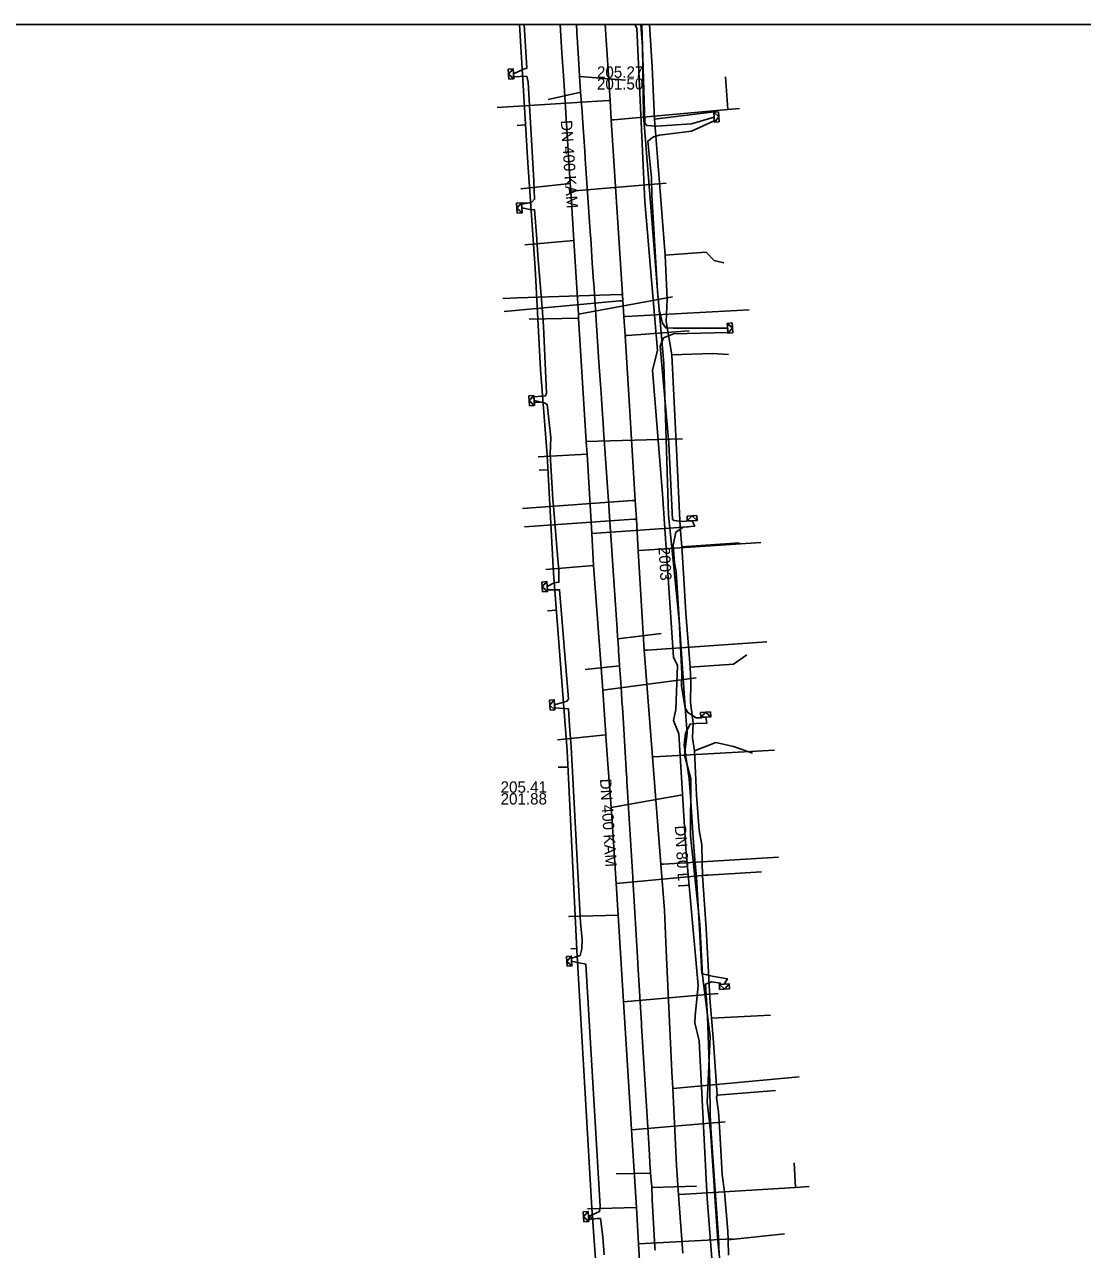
# Model space of a CAD drawing. Extents: x -596024 to -594475, y -1163820 to -1161957.
# Drawn here: x -595949.7 to -595875, y -1162043.4 to -1161956.9 of the extents above; entities that cross this region are included whole.
import ezdxf

# ---------------------------------------------------------------- set-up
doc = ezdxf.new("R2010")
doc.units = 0
for name, color, linetype in [('31', 7, 'Continuous'), ('Level 1', 7, 'Continuous'), ('Vrstva 12', 7, 'Continuous'), ('Vrstva 13', 7, 'Continuous'), ('Vrstva 15', 7, 'Continuous'), ('Vrstva 16', 7, 'Continuous'), ('Vrstva 25', 7, 'Continuous'), ('Vrstva 42', 7, 'Continuous'), ('Vrstva 43', 7, 'Continuous'), ('Vrstva 44', 7, 'Continuous'), ('Vrstva 55', 7, 'Continuous'), ('Vrstva 63', 7, 'Continuous'), ('Vrstva 9', 7, 'Continuous')]:
    doc.layers.add(name, color=color, linetype=linetype)

# ---------------------------------------------------------------- blocks, each defined once
blk = doc.blocks.new('NN630')
at = {"layer": '31'}
for points in [[(-0.003, -0.7), (-0.703, 0)], [(-0.703, -0.7), (-0.703, 0), (0.697, 0), (0.697, -0.7)], [(-0.003, -0.7), (0.697, 0)], [(-0.703, -0.7), (0.697, -0.7)]]:
    blk.add_lwpolyline(points, dxfattribs=at)

msp = doc.modelspace()

# ---------------------------------------------------------------- linework, layer by layer
at = {"layer": 'Level 1'}
for points in [[(-595910.5, -1161960.54), (-595907.28, -1161960.81)], [(-595910.43, -1161961.65), (-595912.73, -1161962.18)], [(-595907.82, -1162000.24), (-595904.74, -1161999.87)], [(-595907.69, -1162002.15), (-595910.13, -1162002.41)], [(-595905.5, -1162037.96), (-595907.94, -1162038.02)], [(-595905.4, -1162038.98), (-595902.25, -1162038.87)]]:
    msp.add_lwpolyline(points, dxfattribs=at)
at = {"layer": 'Vrstva 13'}
for p, q in [((-595900.042, -1161962.875), (-595900.202, -1161960.579)), ((-595895.275, -1162038.979), (-595895.367, -1162037.235))]:
    msp.add_line(p, q, dxfattribs=at)
for points in [[(-595903.228, -1162043.614), (-595903.53, -1162039.49), (-595903.68, -1162037.42), (-595903.933, -1162031.991), (-595904.003, -1162030.802), (-595904.389, -1162022.225), (-595904.52, -1162019.41), (-595904.775, -1162016.153), (-595905.369, -1162008.577), (-595905.464, -1162007.369), (-595905.952, -1162001.053), (-595906.369, -1161994.028), (-595906.503, -1161991.787), (-595906.581, -1161990.475), (-595907, -1161983.42), (-595907.295, -1161978.839), (-595907.382, -1161977.498), (-595907.454, -1161976.377), (-595907.482, -1161975.941), (-595908.16, -1161965.42), (-595908.275, -1161963.613), (-595908.361, -1161962.243), (-595908.701, -1161956.88)], [(-595908.361, -1161962.243), (-595908.47, -1161962.25), (-595916.326, -1161962.75)], [(-595908.275, -1161963.613), (-595908.09, -1161963.6), (-595900.042, -1161962.875), (-595899.214, -1161962.818)], [(-595907.482, -1161975.941), (-595907.62, -1161975.95), (-595914.908, -1161976.179), (-595915.922, -1161976.233)], [(-595907.454, -1161976.377), (-595907.66, -1161976.39), (-595915.838, -1161977.13)], [(-595907.382, -1161977.498), (-595907.25, -1161977.49), (-595898.549, -1161977.017)], [(-595907.295, -1161978.839), (-595907.14, -1161978.83), (-595902.764, -1161978.502)], [(-595906.581, -1161990.475), (-595906.79, -1161990.49), (-595914.534, -1161991.048)], [(-595906.503, -1161991.787), (-595906.68, -1161991.8), (-595914.399, -1161992.346)], [(-595906.369, -1161994.028), (-595906.27, -1161994.02), (-595897.722, -1161993.435)], [(-595905.952, -1162001.053), (-595905.75, -1162001.04), (-595897.301, -1162000.463)], [(-595905.369, -1162008.577), (-595905.27, -1162008.57), (-595896.757, -1162008.114)], [(-595904.775, -1162016.153), (-595904.58, -1162016.14), (-595896.475, -1162015.664)], [(-595903.933, -1162031.991), (-595903.91, -1162031.99), (-595894.997, -1162031.173)], [(-595903.53, -1162039.49), (-595903.44, -1162039.48), (-595895.275, -1162038.979), (-595894.3, -1162038.913)]]:
    msp.add_lwpolyline(points, dxfattribs=at)
at = {"layer": 'Vrstva 16'}
for points in [[(-595905.6, -1162055.3), (-595906.35, -1162042.94), (-595906.5, -1162040.38), (-595906.84, -1162034.9), (-595906.96, -1162032.99), (-595907.41, -1162025.86), (-595907.79, -1162019.74), (-595907.93, -1162017.51), (-595908.16, -1162013.87), (-595908.29, -1162012.15), (-595908.51, -1162009.06), (-595908.65, -1162007.12), (-595908.66, -1162007.03), (-595908.88, -1162003.86), (-595909.52, -1161995.08), (-595909.65, -1161992.81), (-595909.98, -1161987.22), (-595910.04, -1161986.31), (-595910.58, -1161977.62), (-595910.59, -1161977.32), (-595910.92, -1161972.13), (-595911.14, -1161968.65), (-595911.17, -1161968.1), (-595911.63, -1161960.81), (-595911.76, -1161958.87), (-595911.881, -1161956.88)], [(-595911.17, -1161968.1), (-595914.65, -1161968.49)], [(-595911.14, -1161968.65), (-595904.4, -1161968.08)], [(-595910.92, -1161972.13), (-595914.38, -1161972.44)], [(-595910.59, -1161977.32), (-595903.94, -1161976.11)], [(-595910.58, -1161977.62), (-595914.07, -1161977.67)], [(-595910.04, -1161986.31), (-595903.25, -1161986.13)], [(-595909.98, -1161987.22), (-595913.43, -1161987.39)], [(-595909.65, -1161992.81), (-595902.84, -1161992.33)], [(-595909.52, -1161995.08), (-595912.89, -1161995.36)], [(-595908.88, -1162003.86), (-595902.28, -1162002.99)], [(-595908.66, -1162007.03), (-595912.07, -1162007.38)], [(-595908.29, -1162012.15), (-595903.246, -1162011.255)], [(-595907.93, -1162017.51), (-595901.39, -1162016.91)], [(-595907.79, -1162019.74), (-595911.3, -1162019.84)], [(-595907.41, -1162025.86), (-595900.73, -1162025.28)], [(-595906.84, -1162034.9), (-595900.23, -1162034.35)], [(-595906.5, -1162040.38), (-595909.95, -1162040.48)], [(-595906.35, -1162042.94), (-595899.72, -1162042.59)]]:
    msp.add_lwpolyline(points, dxfattribs=at)
at = {"layer": 'Vrstva 25'}
for p, q in [((-595914.765, -1161956.885), (-595914.168, -1161966.645)), ((-595905.376, -1161959.875), (-595905.565, -1161956.88)), ((-595905.226, -1161963.574), (-595905.376, -1161959.875)), ((-595905.226, -1161963.574), (-595901.004, -1161963.048)), ((-595914.929, -1161963.998), (-595914.332, -1161963.963)), ((-595905.19, -1161963.835), (-595905.226, -1161963.574)), ((-595904.477, -1161973.155), (-595905.19, -1161963.835)), ((-595914.168, -1161966.645), (-595913.64, -1161974.082)), ((-595914.598, -1161969.5), (-595913.967, -1161969.471)), ((-595904.477, -1161973.155), (-595901.569, -1161972.946)), ((-595904.331, -1161976.298), (-595904.477, -1161973.155)), ((-595901.569, -1161972.946), (-595901.009, -1161973.545)), ((-595901.009, -1161973.545), (-595900.336, -1161973.706)), ((-595913.64, -1161974.082), (-595913.279, -1161981.233)), ((-595904.392, -1161977.853), (-595904.331, -1161976.298)), ((-595904, -1161980.198), (-595904.392, -1161977.853)), ((-595904, -1161980.198), (-595901.159, -1161980.106)), ((-595903.645, -1161987.346), (-595904, -1161980.198)), ((-595901.159, -1161980.106), (-595899.998, -1161980.186)), ((-595913.279, -1161981.233), (-595912.808, -1161987.281)), ((-595913.685, -1161983.559), (-595913.1, -1161983.532)), ((-595912.808, -1161987.281), (-595912.346, -1161995.617)), ((-595903.455, -1161991.374), (-595903.645, -1161987.346)), ((-595913.366, -1161988.349), (-595912.75, -1161988.322)), ((-595903.415, -1161992.345), (-595903.455, -1161991.374)), ((-595903.304, -1161993.752), (-595903.415, -1161992.345)), ((-595903.304, -1161993.752), (-595899.224, -1161993.48)), ((-595903.175, -1161995.601), (-595903.304, -1161993.752)), ((-595912.346, -1161995.617), (-595911.382, -1162008.155)), ((-595903.005, -1161998.434), (-595903.175, -1161995.601)), ((-595912.769, -1161998.261), (-595912.145, -1161998.229)), ((-595902.713, -1162002.237), (-595903.005, -1161998.434)), ((-595899.644, -1162002.034), (-595898.7, -1162001.368)), ((-595902.713, -1162002.237), (-595899.644, -1162002.034)), ((-595902.661, -1162003.327), (-595902.713, -1162002.237)), ((-595902.669, -1162004.749), (-595902.661, -1162003.327)), ((-595902.494, -1162006.179), (-595902.669, -1162004.749)), ((-595902.53, -1162007.23), (-595902.494, -1162006.179)), ((-595902.387, -1162008.153), (-595902.53, -1162007.23)), ((-595911.382, -1162008.155), (-595910.7, -1162022.232)), ((-595902.387, -1162008.153), (-595900.881, -1162007.56)), ((-595902.255, -1162011.271), (-595902.387, -1162008.153)), ((-595900.881, -1162007.56), (-595899.644, -1162007.85)), ((-595899.644, -1162007.85), (-595898.293, -1162008.317)), ((-595912.032, -1162009.314), (-595911.326, -1162009.301)), ((-595902.059, -1162013.752), (-595902.255, -1162011.271)), ((-595901.871, -1162014.775), (-595902.059, -1162013.752)), ((-595901.856, -1162016.038), (-595901.871, -1162014.775)), ((-595901.833, -1162016.946), (-595901.856, -1162016.038)), ((-595901.833, -1162016.946), (-595897.66, -1162016.682)), ((-595901.572, -1162020.699), (-595901.833, -1162016.946)), ((-595901.433, -1162023.336), (-595901.572, -1162020.699)), ((-595911.13, -1162022.134), (-595910.706, -1162022.113)), ((-595910.7, -1162022.232), (-595909.651, -1162040.44)), ((-595901.324, -1162025.618), (-595901.433, -1162023.336)), ((-595901.195, -1162027.03), (-595901.324, -1162025.618)), ((-595901.195, -1162027.03), (-595897.042, -1162026.813)), ((-595901.07, -1162028.419), (-595901.195, -1162027.03)), ((-595900.89, -1162031.113), (-595901.07, -1162028.419)), ((-595900.8, -1162032.464), (-595900.89, -1162031.113)), ((-595900.835, -1162032.612), (-595900.8, -1162032.464)), ((-595900.8, -1162032.464), (-595896.689, -1162032.127)), ((-595900.703, -1162033.638), (-595900.835, -1162032.612)), ((-595900.604, -1162035.059), (-595900.703, -1162033.638)), ((-595900.455, -1162038.063), (-595900.604, -1162035.059)), ((-595900.273, -1162039.281), (-595900.455, -1162038.063)), ((-595900.034, -1162042.066), (-595900.273, -1162039.281)), ((-595909.835, -1162041.101), (-595909.605, -1162041.085)), ((-595909.651, -1162040.44), (-595908.267, -1162059.785)), ((-595900.028, -1162042.667), (-595900.034, -1162042.066)), ((-595900.028, -1162042.667), (-595896.033, -1162042.248)), ((-595899.999, -1162043.763), (-595900.028, -1162042.667))]:
    msp.add_line(p, q, dxfattribs=at)
at = {"layer": 'Vrstva 42'}
for points in [[(-595914.434, -1161956.88), (-595914.23, -1161959.952), (-595914.53, -1161960.06), (-595915.183, -1161960.367), (-595915.169, -1161960.568), (-595914.248, -1161960.535), (-595914.143, -1161960.962), (-595913.735, -1161967.889), (-595913.686, -1161969.21), (-595913.915, -1161969.437), (-595914.607, -1161969.573), (-595914.59, -1161969.818), (-595913.917, -1161969.954), (-595913.694, -1161969.95), (-595913.532, -1161972.044), (-595913.461, -1161973.178), (-595913.156, -1161976.88), (-595913.062, -1161978.185), (-595912.848, -1161982.894), (-595912.926, -1161983.102), (-595913.741, -1161983.169), (-595913.724, -1161983.424), (-595913.024, -1161983.585), (-595912.798, -1161983.694), (-595912.538, -1161986.035), (-595912.591, -1161987.198), (-595912.4, -1161990.408), (-595912.326, -1161991.153), (-595912.079, -1161994.354), (-595911.969, -1161995.409), (-595911.974, -1161996.248), (-595912.316, -1161996.301), (-595912.8, -1161996.56), (-595912.787, -1161996.785), (-595912.214, -1161996.784), (-595911.924, -1161996.786), (-595911.29, -1162004.501), (-595911.403, -1162004.651), (-595912.273, -1162004.901), (-595912.258, -1162005.126), (-595911.625, -1162005.173), (-595911.298, -1162005.182), (-595911.213, -1162006.372), (-595911.108, -1162007.866), (-595910.441, -1162020.279), (-595910.326, -1162021.472), (-595910.351, -1162022.128), (-595910.479, -1162022.602), (-595911.089, -1162022.78), (-595911.074, -1162022.99), (-595910.567, -1162023.117), (-595910.073, -1162023.203), (-595909.049, -1162040.319), (-595909.097, -1162040.68), (-595909.878, -1162041.023), (-595909.865, -1162041.231), (-595909.28, -1162041.165), (-595909.04, -1162041.158), (-595908.872, -1162042.467), (-595908.768, -1162043.727)], [(-595906.115, -1161956.88), (-595905.909, -1161963.837), (-595905.772, -1161964.002), (-595905.061, -1161964.05), (-595902.617, -1161963.886), (-595901.019, -1161963.419), (-595901.002, -1161963.688), (-595902.621, -1161964.399), (-595904.861, -1161964.684), (-595905.284, -1161964.82), (-595905.688, -1161965.112), (-595905.444, -1161967.694), (-595905.413, -1161968.929), (-595905.01, -1161975.707), (-595904.9, -1161976.988), (-595904.647, -1161977.972), (-595904.427, -1161978.295), (-595903.903, -1161978.314), (-595900.059, -1161978.326), (-595900.036, -1161978.613), (-595903.873, -1161978.712), (-595904.588, -1161978.992), (-595904.831, -1161979.583), (-595904.21, -1161986.426), (-595903.953, -1161991.819), (-595903.827, -1161991.898), (-595903.247, -1161991.957), (-595902.791, -1161991.923), (-595902.557, -1161991.906)], [(-595902.557, -1161991.906), (-595902.376, -1161992.292), (-595903.19, -1161992.355), (-595903.708, -1161992.717), (-595903.895, -1161993.641), (-595903.81, -1161994.87), (-595903.697, -1161995.502), (-595903.488, -1161998.9), (-595903.304, -1162002.705), (-595903.318, -1162003.596), (-595903.059, -1162005.12), (-595902.876, -1162005.448), (-595902.278, -1162005.814), (-595901.898, -1162005.81), (-595901.896, -1162005.783), (-595901.606, -1162005.772), (-595901.53, -1162006.206), (-595902.306, -1162006.214), (-595902.715, -1162006.265), (-595903.031, -1162006.896), (-595903.129, -1162007.754), (-595902.764, -1162010.124), (-595902.676, -1162011.359), (-595902.49, -1162014.285), (-595902.378, -1162015.842), (-595902.258, -1162017.065), (-595902.046, -1162020.751), (-595901.87, -1162023.891), (-595901.521, -1162023.956), (-595901.154, -1162024.047), (-595900.071, -1162024.24), (-595900.293, -1162024.624), (-595900.571, -1162024.636), (-595900.554, -1162024.56), (-595901.191, -1162024.447), (-595901.617, -1162024.612), (-595901.484, -1162026.914), (-595901.316, -1162031.598), (-595901.29, -1162033.864), (-595901.217, -1162035.135), (-595900.707, -1162042.503), (-595900.659, -1162043.72)]]:
    msp.add_lwpolyline(points, dxfattribs=at)
at = {"layer": 'Vrstva 44'}
msp.add_lwpolyline([(-595900.042, -1162049.657), (-595900.757, -1162042.763), (-595901.259, -1162034.972), (-595901.493, -1162032.953), (-595901.297, -1162028.338), (-595901.837, -1162023.98), (-595902.03, -1162020.393), (-595902.685, -1162014.144), (-595902.647, -1162010.133), (-595903.11, -1162008.436), (-595902.917, -1162006.931), (-595903.071, -1162004.771), (-595903.457, -1161999.217), (-595903.843, -1161995.399), (-595904.228, -1161991.504), (-595904.575, -1161980.82), (-595905, -1161975.652), (-595905.54, -1161969.172), (-595906.003, -1161963.309), (-595906.08, -1161958.45), (-595906.176, -1161956.88)], dxfattribs=at)
at = {"layer": 'Vrstva 55'}
msp.add_lwpolyline([(-595906.607, -1161956.88), (-595906.48, -1161957.13), (-595905.91, -1161969.38), (-595905.02, -1161979.89), (-595905.37, -1161981.27), (-595904.66, -1161990.02), (-595903.87, -1162001.53), (-595903.59, -1162002.13), (-595903.71, -1162005.24), (-595903.87, -1162006.02), (-595903.5, -1162006.96), (-595903.01, -1162015.08), (-595902.13, -1162024.72), (-595902.35, -1162026.86), (-595902.38, -1162027.36), (-595902.08, -1162028.63), (-595901.5, -1162039.75), (-595900.74, -1162049.43)], dxfattribs=at)
at = {"layer": 'Vrstva 63'}
msp.add_lwpolyline([(-594475.47, -1163820.23), (-596024.42, -1163820.23), (-596024.42, -1161956.88), (-594475.47, -1161956.88)], close=True, dxfattribs=at)
at = {"layer": 'Vrstva 9'}
for points in [[(-595910.564, -1161959.672), (-595910.661, -1161958.157), (-595910.67, -1161958.01), (-595910.677, -1161957.887), (-595910.737, -1161956.88)], [(-595907.414, -1162006.215), (-595907.492, -1162005.068), (-595907.518, -1162004.677), (-595907.522, -1162004.619), (-595907.562, -1162004.031), (-595907.633, -1162002.993), (-595907.69, -1162002.15), (-595907.694, -1162002.094), (-595907.76, -1162001.087), (-595907.77, -1162000.93), (-595907.82, -1162000.24), (-595907.829, -1162000.099), (-595907.865, -1161999.561), (-595908.212, -1161994.382), (-595908.24, -1161993.97), (-595908.241, -1161993.953), (-595908.35, -1161992.347), (-595908.35, -1161992.34), (-595908.451, -1161990.85), (-595908.813, -1161985.512), (-595908.82, -1161985.41), (-595908.939, -1161983.687), (-595908.942, -1161983.638), (-595908.963, -1161983.337), (-595908.964, -1161983.316), (-595908.996, -1161982.849), (-595909.034, -1161982.29), (-595909.142, -1161980.704), (-595909.518, -1161975.166), (-595909.53, -1161974.99), (-595909.615, -1161973.7), (-595909.729, -1161971.954), (-595909.74, -1161971.79), (-595909.761, -1161971.484), (-595910.09, -1161966.683), (-595910.111, -1161966.366), (-595910.148, -1161965.818), (-595910.217, -1161964.8), (-595910.282, -1161963.842), (-595910.334, -1161963.074), (-595910.358, -1161962.775), (-595910.428, -1161961.898), (-595910.446, -1161961.678), (-595910.473, -1161961.219), (-595910.492, -1161960.9), (-595910.564, -1161959.672)], [(-595905.177, -1162043.398), (-595905.188, -1162043.217), (-595905.19, -1162043.19), (-595905.389, -1162039.843), (-595905.39, -1162039.781), (-595905.391, -1162039.683), (-595905.401, -1162038.984), (-595905.411, -1162038.875), (-595905.426, -1162038.722), (-595905.5, -1162037.96), (-595905.511, -1162037.795), (-595905.517, -1162037.697), (-595905.61, -1162036.23), (-595905.624, -1162035.997), (-595905.632, -1162035.86), (-595906.13, -1162027.57), (-595906.135, -1162027.49), (-595906.14, -1162027.406), (-595906.39, -1162023.22), (-595906.392, -1162023.178), (-595906.396, -1162023.113), (-595906.756, -1162017.186), (-595906.76, -1162017.12), (-595906.763, -1162017.064), (-595907.169, -1162010.292), (-595907.186, -1162010.011), (-595907.194, -1162009.877), (-595907.414, -1162006.215)]]:
    msp.add_lwpolyline(points, dxfattribs=at)

# ---------------------------------------------------------------- block references
at = {"layer": 'Vrstva 43'}
for p, xscale, yscale, rotation in [((-595915.183, -1161960.367), 0.5, 0.5000000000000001, -86), ((-595901.019, -1161963.419), 0.5, 0.5000000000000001, 94), ((-595914.59, -1161969.818), 0.5, 0.5000000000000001, -86), ((-595900.059, -1161978.326), 0.5, 0.5, 95), ((-595913.724, -1161983.424), 0.5, 0.5000000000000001, -86), ((-595902.557, -1161991.906), 0.5000000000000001, 0.5, -177.00000000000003), ((-595912.8, -1161996.56), 0.5, 0.5000000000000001, -86), ((-595912.273, -1162004.9), 0.5, 0.5000000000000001, -86), ((-595901.606, -1162005.772), 0.5000000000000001, 0.5, -177.00000000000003), ((-595911.074, -1162022.99), 0.5, 0.5000000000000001, -86), ((-595900.293, -1162024.624), 0.5000000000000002, 0.4999999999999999, 3.0000000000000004), ((-595909.878, -1162041.023), 0.5, 0.5000000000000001, -86)]:
    msp.add_blockref('NN630', p, dxfattribs=dict(at, xscale=xscale, yscale=yscale, rotation=rotation))

# ---------------------------------------------------------------- texts
at = {"layer": 'Vrstva 12'}
for s, p in [('205.27', (-595909.284, -1161960.638)), ('201.50', (-595909.284, -1161961.47)), ('205.41', (-595916.088, -1162011.108)), ('201.88', (-595916.088, -1162011.94))]:
    msp.add_text(s, height=0.8, dxfattribs=at).set_placement(p)
for rotation, p in [(273.93112, (-595911.846, -1161963.656)), (273.70194, (-595909.078, -1162010.141))]:
    msp.add_text('DN 400 KAM', height=0.8, rotation=rotation, dxfattribs=at).set_placement(p)
at = {"layer": 'Vrstva 15'}
for s, p in [('2003', (-595904.943, -1161993.776)), ('DN 80 LT', (-595903.794, -1162013.442))]:
    msp.add_text(s, height=0.8, rotation=273.41546, dxfattribs=at).set_placement(p)

doc.saveas('drawing.dxf')
